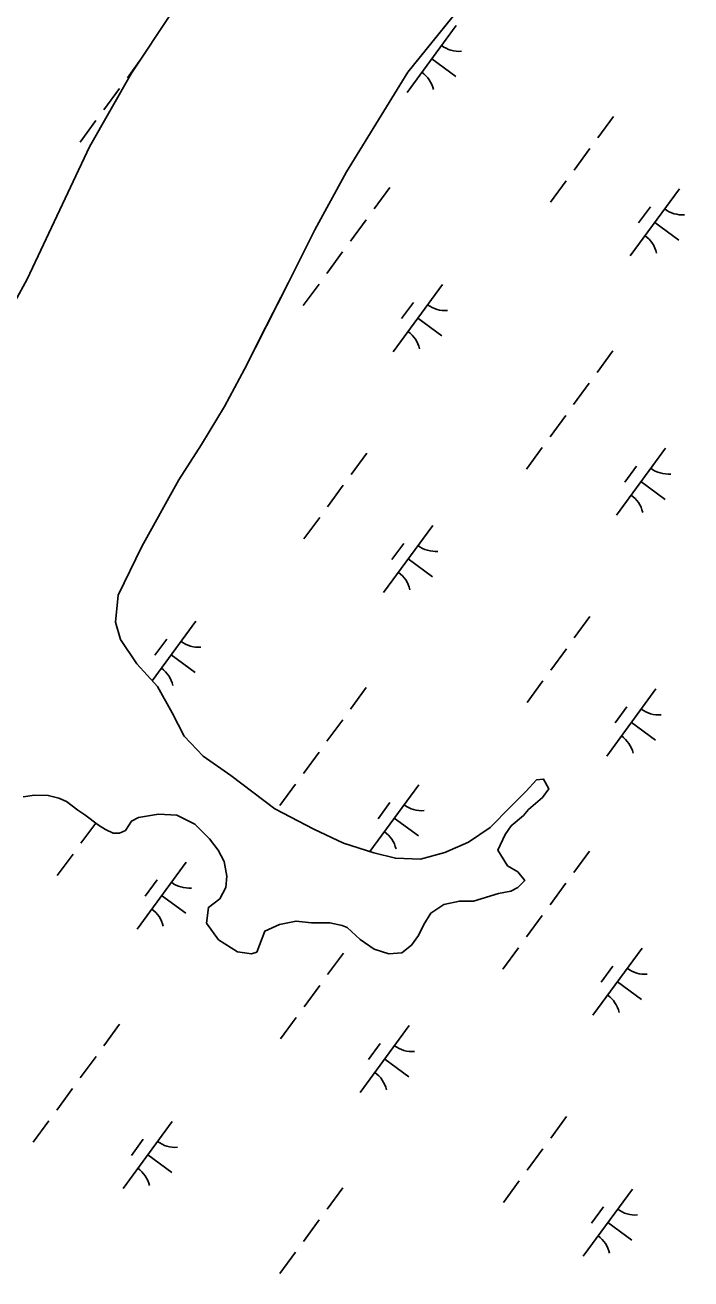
# Model space of a CAD drawing. Extents: x 3905714 to 3926767, y 183354 to 205755.
# Drawn here: x 3916177 to 3916577, y 195758 to 196512 of the extents above; entities that cross this region are included whole.
import ezdxf

# ---------------------------------------------------------------- set-up
doc = ezdxf.new("R2010")
doc.units = 0
doc.layers.add('V-TOPO-SHOR', color=7, linetype='Continuous')
doc.layers.add('V-WETL-SWMP', color=7, linetype='Continuous')

msp = doc.modelspace()

# ---------------------------------------------------------------- linework, layer by layer
at = {"layer": 'V-TOPO-SHOR'}
for points in [[(3915716.6, 195642.82), (3915879.34, 195871.17), (3916060.16, 196153.23), (3916131.91, 196275.56), (3916177.85, 196359.39), (3916215.4, 196439.09), (3916240.74, 196483.34), (3916264.98, 196519.76), (3916292.82, 196560.58), (3916320.13, 196605.04), (3916360.89, 196662.92), (3916396.66, 196703.05), (3916435.01, 196743.9), (3916487.59, 196802.62), (3916523.34, 196842.63), (3916549.61, 196869.12), (3916584.81, 196903.91)], [(3916448.41, 196535.4), (3916406.85, 196483.94), (3916369.93, 196424.08), (3916350.92, 196389.2), (3916335.06, 196357.43), (3916321.33, 196330.34), (3916308.64, 196305.35), (3916296.5, 196282.95), (3916282.78, 196260.05), (3916269.08, 196238.72), (3916246.9, 196198.63), (3916232.63, 196169.46), (3916230.97, 196153.27), (3916234.04, 196142.81), (3916243.88, 196128.13), (3916256.33, 196114.47), (3916265.12, 196098.75), (3916272.35, 196084.6), (3916283.77, 196072.52), (3916300.42, 196060.93), (3916326.94, 196040.93), (3916350.38, 196028.78), (3916368.09, 196020.32), (3916386.34, 196014.46), (3916399.38, 196011.25), (3916414.52, 196010.64), (3916429.17, 196014.73), (3916443.31, 196020.92), (3916456.42, 196029.72), (3916468.51, 196042.19), (3916477.97, 196051.54), (3916484.27, 196058.29), (3916488.46, 196058.79), (3916491.55, 196053.02), (3916487.87, 196047.82), (3916479.47, 196040.56), (3916476.31, 196036.92), (3916468.96, 196030.69), (3916465.28, 196025.49), (3916461.04, 196016.12), (3916466.73, 196006.68), (3916472.98, 196002.99), (3916477.13, 195997.74), (3916472.93, 195993.58), (3916468.73, 195991.52), (3916461.41, 195990), (3916446.24, 195985.38), (3916437.88, 195985.43), (3916428.47, 195983.4), (3916420.6, 195978.22), (3916416.38, 195971.46), (3916413.21, 195964.68), (3916409, 195958.96), (3916403.22, 195954.29), (3916395.38, 195953.82), (3916386.52, 195956.48), (3916378.2, 195962.28), (3916370.41, 195969.64), (3916367.28, 195970.7), (3916359.97, 195972.31), (3916349, 195972.37), (3916339.61, 195973.47), (3916329.67, 195971.44), (3916320.77, 195967.32), (3916315.99, 195954.8), (3916312.85, 195953.78), (3916304.5, 195954.87), (3916293.05, 195962.25), (3916285.8, 195972.22), (3916286.9, 195981.62), (3916293.72, 195986.8), (3916297.41, 195993.57), (3916297.98, 196000.36), (3916296.46, 196009.24), (3916292.85, 196016.06)], [(3916292.85, 196016.06), (3916287.66, 196022.88), (3916278.83, 196031.81), (3916267.9, 196037.1), (3916256.93, 196037.68), (3916244.9, 196035.66), (3916240.71, 196033.6), (3916237.02, 196027.87), (3916233.36, 196026.33), (3916229.7, 196026.35), (3916225.01, 196028.47), (3916220.85, 196031.1), (3916212.53, 196037.42), (3916208.37, 196040.05), (3916201.61, 196045.32), (3916196.92, 196047.44), (3916190.66, 196049.04), (3916182.3, 196049.09), (3916175.5, 196048.08)]]:
    msp.add_lwpolyline(points, dxfattribs=at)
at = {"layer": 'V-WETL-SWMP'}
for p, q in [((3916448.41, 196535.41), (3916406.85, 196483.94)), ((3916264.98, 196519.76), (3916240.73, 196483.34)), ((3916435.99, 196512.09), (3916406.44, 196471.75)), ((3916246.29, 196491.69), (3916238.18, 196480.61)), ((3916421.21, 196491.92), (3916435.73, 196481.28)), ((3916240.73, 196483.34), (3916215.4, 196439.09)), ((3916406.85, 196483.94), (3916369.93, 196424.08)), ((3916233.45, 196474.16), (3916223.99, 196461.25)), ((3916530.52, 196457.33), (3916521.07, 196444.43)), ((3916219.26, 196454.8), (3916209.81, 196441.89)), ((3916215.4, 196439.09), (3916177.85, 196359.39)), ((3916516.34, 196437.97), (3916506.88, 196425.07)), ((3916369.93, 196424.08), (3916350.92, 196389.2)), ((3916502.16, 196418.61), (3916492.7, 196405.71)), ((3916395.99, 196414.57), (3916386.54, 196401.67)), ((3916570.17, 196413.78), (3916540.62, 196373.45)), ((3916552.71, 196403.01), (3916545.62, 196393.33)), ((3916381.81, 196395.21), (3916372.35, 196382.31)), ((3916350.92, 196389.2), (3916335.06, 196357.43)), ((3916555.39, 196393.61), (3916569.91, 196382.98)), ((3916367.63, 196375.85), (3916358.17, 196362.95)), ((3916177.85, 196359.39), (3916131.91, 196275.56)), ((3916335.06, 196357.43), (3916308.64, 196305.35)), ((3916353.44, 196356.49), (3916343.99, 196343.59)), ((3916427.63, 196356.16), (3916398.08, 196315.83)), ((3916410.17, 196345.4), (3916403.08, 196335.72)), ((3916412.85, 196336), (3916427.37, 196325.36)), ((3916530.17, 196316.27), (3916520.72, 196303.36)), ((3916308.64, 196305.35), (3916296.5, 196282.95)), ((3916515.99, 196296.91), (3916506.53, 196284)), ((3916296.5, 196282.95), (3916282.78, 196260.05)), ((3916501.81, 196277.55), (3916492.35, 196264.64)), ((3916282.78, 196260.05), (3916269.08, 196238.72)), ((3916382.21, 196254.9), (3916372.75, 196241.99)), ((3916487.62, 196258.19), (3916478.17, 196245.28)), ((3916561.81, 196257.86), (3916532.26, 196217.53)), ((3916544.35, 196247.09), (3916537.26, 196237.41)), ((3916269.08, 196238.72), (3916246.9, 196198.62)), ((3916547.03, 196237.69), (3916561.55, 196227.05)), ((3916368.03, 196235.54), (3916358.57, 196222.63)), ((3916353.84, 196216.18), (3916344.39, 196203.27)), ((3916421.85, 196211.34), (3916392.3, 196171.01)), ((3916404.4, 196200.58), (3916397.31, 196190.9)), ((3916246.9, 196198.62), (3916232.63, 196169.46)), ((3916407.08, 196191.18), (3916421.6, 196180.54)), ((3916232.63, 196169.46), (3916230.97, 196153.27)), ((3916279.31, 196153.73), (3916253.13, 196117.99)), ((3916516.39, 196156.59), (3916506.93, 196143.68)), ((3916230.97, 196153.27), (3916234.04, 196142.81)), ((3916234.04, 196142.81), (3916243.88, 196128.12)), ((3916261.86, 196142.96), (3916254.77, 196133.28)), ((3916264.54, 196133.56), (3916279.06, 196122.92)), ((3916502.21, 196137.23), (3916492.75, 196124.32)), ((3916243.88, 196128.12), (3916256.33, 196114.47)), ((3916488.02, 196117.87), (3916478.57, 196104.96)), ((3916256.33, 196114.47), (3916265.12, 196098.75)), ((3916381.86, 196113.83), (3916372.4, 196100.92)), ((3916556.03, 196113.04), (3916526.48, 196072.7)), ((3916538.58, 196102.27), (3916531.49, 196092.59)), ((3916265.12, 196098.75), (3916272.35, 196084.6)), ((3916367.68, 196094.47), (3916358.22, 196081.56)), ((3916541.26, 196092.87), (3916555.78, 196082.23)), ((3916272.35, 196084.6), (3916283.77, 196072.52)), ((3916283.77, 196072.52), (3916300.42, 196060.93)), ((3916353.49, 196075.11), (3916344.04, 196062.2)), ((3916300.42, 196060.93), (3916326.94, 196040.93)), ((3916339.31, 196055.75), (3916329.85, 196042.84)), ((3916477.97, 196051.54), (3916484.27, 196058.29)), ((3916484.27, 196058.29), (3916488.46, 196058.79)), ((3916488.46, 196058.79), (3916491.56, 196053.02)), ((3916182.3, 196049.09), (3916175.5, 196048.08)), ((3916190.66, 196049.04), (3916182.3, 196049.09)), ((3916196.92, 196047.44), (3916190.66, 196049.04)), ((3916413.49, 196055.42), (3916384.03, 196015.21)), ((3916468.51, 196042.19), (3916477.97, 196051.54)), ((3916491.56, 196053.02), (3916487.87, 196047.82)), ((3916201.61, 196045.32), (3916196.92, 196047.44)), ((3916208.37, 196040.06), (3916201.61, 196045.32)), ((3916326.94, 196040.93), (3916350.38, 196028.78)), ((3916396.04, 196044.66), (3916388.95, 196034.98)), ((3916456.42, 196029.72), (3916468.51, 196042.19)), ((3916479.47, 196040.56), (3916476.31, 196036.92)), ((3916487.87, 196047.82), (3916479.47, 196040.56)), ((3916212.53, 196037.42), (3916208.37, 196040.06)), ((3916220.85, 196031.1), (3916212.53, 196037.42)), ((3916240.71, 196033.6), (3916237.02, 196027.87)), ((3916244.9, 196035.66), (3916240.71, 196033.6)), ((3916256.93, 196037.68), (3916244.9, 196035.66)), ((3916267.9, 196037.1), (3916256.93, 196037.68)), ((3916278.83, 196031.81), (3916267.9, 196037.1)), ((3916398.72, 196035.26), (3916413.24, 196024.62)), ((3916476.31, 196036.92), (3916468.96, 196030.7)), ((3916219.18, 196032.37), (3916210.26, 196020.19)), ((3916225.01, 196028.47), (3916220.85, 196031.1)), ((3916229.7, 196026.35), (3916225.01, 196028.47)), ((3916233.36, 196026.33), (3916229.7, 196026.35)), ((3916237.02, 196027.87), (3916233.36, 196026.33)), ((3916287.66, 196022.88), (3916278.83, 196031.81)), ((3916350.38, 196028.78), (3916368.09, 196020.32)), ((3916443.31, 196020.92), (3916456.42, 196029.72)), ((3916465.28, 196025.49), (3916461.04, 196016.12)), ((3916468.96, 196030.7), (3916465.28, 196025.49)), ((3916292.85, 196016.06), (3916287.66, 196022.88)), ((3916368.09, 196020.32), (3916386.34, 196014.46)), ((3916429.17, 196014.74), (3916443.31, 196020.92)), ((3916205.53, 196013.74), (3916196.07, 196000.83)), ((3916296.46, 196009.24), (3916292.85, 196016.06)), ((3916386.34, 196014.46), (3916399.38, 196011.25)), ((3916399.38, 196011.25), (3916414.52, 196010.64)), ((3916414.52, 196010.64), (3916429.17, 196014.74)), ((3916461.04, 196016.12), (3916466.73, 196006.68)), ((3916516.04, 196015.52), (3916506.58, 196002.62)), ((3916273.54, 196008.91), (3916243.99, 195968.57)), ((3916297.98, 196000.36), (3916296.46, 196009.24)), ((3916466.73, 196006.68), (3916472.98, 196002.99)), ((3916472.98, 196002.99), (3916477.13, 195997.74)), ((3916256.08, 195998.14), (3916248.99, 195988.46)), ((3916297.42, 195993.57), (3916297.98, 196000.36)), ((3916477.13, 195997.74), (3916472.93, 195993.58)), ((3916501.85, 195996.16), (3916492.4, 195983.26)), ((3916258.76, 195988.74), (3916273.28, 195978.1)), ((3916293.72, 195986.8), (3916297.42, 195993.57)), ((3916461.41, 195990), (3916446.24, 195985.38)), ((3916468.73, 195991.52), (3916461.41, 195990)), ((3916472.93, 195993.58), (3916468.73, 195991.52)), ((3916285.8, 195972.22), (3916286.9, 195981.61)), ((3916286.9, 195981.61), (3916293.72, 195986.8)), ((3916428.47, 195983.4), (3916420.6, 195978.22)), ((3916437.88, 195985.43), (3916428.47, 195983.4)), ((3916446.24, 195985.38), (3916437.88, 195985.43)), ((3916339.61, 195973.47), (3916329.67, 195971.44)), ((3916349, 195972.37), (3916339.61, 195973.47)), ((3916420.6, 195978.22), (3916416.38, 195971.45)), ((3916487.67, 195976.8), (3916478.21, 195963.9)), ((3916293.05, 195962.25), (3916285.8, 195972.22)), ((3916320.77, 195967.31), (3916315.99, 195954.8)), ((3916329.67, 195971.44), (3916320.77, 195967.31)), ((3916359.97, 195972.31), (3916349, 195972.37)), ((3916367.28, 195970.7), (3916359.97, 195972.31)), ((3916370.4, 195969.64), (3916367.28, 195970.7)), ((3916378.2, 195962.28), (3916370.4, 195969.64)), ((3916416.38, 195971.45), (3916413.21, 195964.68)), ((3916304.5, 195954.87), (3916293.05, 195962.25)), ((3916386.52, 195956.48), (3916378.2, 195962.28)), ((3916409, 195958.96), (3916403.22, 195954.29)), ((3916413.21, 195964.68), (3916409, 195958.96)), ((3916312.85, 195953.78), (3916304.5, 195954.87)), ((3916315.99, 195954.8), (3916312.85, 195953.78)), ((3916368.07, 195954.15), (3916358.62, 195941.25)), ((3916395.38, 195953.82), (3916386.52, 195956.48)), ((3916403.22, 195954.29), (3916395.38, 195953.82)), ((3916473.49, 195957.44), (3916464.03, 195944.54)), ((3916547.67, 195957.12), (3916518.12, 195916.78)), ((3916530.22, 195946.35), (3916523.13, 195936.67)), ((3916532.9, 195936.95), (3916547.42, 195926.31)), ((3916353.89, 195934.79), (3916344.43, 195921.89)), ((3916339.71, 195915.43), (3916330.25, 195902.53)), ((3916233.54, 195911.39), (3916224.09, 195898.49)), ((3916407.72, 195910.6), (3916378.17, 195870.27)), ((3916390.26, 195899.83), (3916383.17, 195890.15)), ((3916219.36, 195892.03), (3916209.9, 195879.13)), ((3916392.94, 195890.43), (3916407.46, 195879.8)), ((3916205.18, 195872.67), (3916195.72, 195859.77)), ((3916190.99, 195853.31), (3916181.54, 195840.41)), ((3916265.18, 195852.98), (3916235.63, 195812.65)), ((3916502.25, 195855.85), (3916492.8, 195842.94)), ((3916247.72, 195842.22), (3916240.63, 195832.54)), ((3916250.4, 195832.82), (3916264.92, 195822.18)), ((3916488.07, 195836.49), (3916478.61, 195823.58)), ((3916473.89, 195817.13), (3916464.43, 195804.22)), ((3916367.72, 195813.09), (3916358.27, 195800.18)), ((3916541.89, 195812.29), (3916512.34, 195771.96)), ((3916524.44, 195801.53), (3916517.35, 195791.85)), ((3916353.54, 195793.73), (3916344.08, 195780.82)), ((3916527.12, 195792.13), (3916541.64, 195781.49)), ((3916339.36, 195774.37), (3916329.9, 195761.46))]:
    msp.add_line(p, q, dxfattribs=at)
for centre, start, end in [((3916437.73, 196514.06), 232.99998, 274.54364), ((3916405.08, 196469.5), 12.99998, 54.54364), ((3916571.91, 196415.75), 232.99998, 274.54364), ((3916539.26, 196371.19), 12.99998, 54.54364), ((3916429.37, 196358.14), 232.99998, 274.54364), ((3916396.72, 196313.58), 12.99998, 54.54364), ((3916563.55, 196259.83), 232.99998, 274.54364), ((3916530.9, 196215.27), 12.99998, 54.54364), ((3916423.59, 196213.32), 232.99998, 274.54364), ((3916390.94, 196168.76), 12.99998, 54.54364), ((3916281.05, 196155.7), 232.99998, 274.54364), ((3916248.4, 196111.14), 12.99998, 54.54364), ((3916557.77, 196115.01), 232.99998, 274.54364), ((3916525.12, 196070.45), 12.99998, 54.54364), ((3916415.23, 196057.4), 232.99998, 274.54364), ((3916382.58, 196012.83), 12.99998, 54.54364), ((3916275.28, 196010.88), 232.99998, 274.54364), ((3916242.63, 195966.32), 12.99998, 54.54364), ((3916549.41, 195959.09), 232.99998, 274.54364), ((3916516.76, 195914.53), 12.99998, 54.54364), ((3916409.46, 195912.58), 232.99998, 274.54364), ((3916376.81, 195868.01), 12.99998, 54.54364), ((3916266.92, 195854.96), 232.99998, 274.54364), ((3916234.27, 195810.4), 12.99998, 54.54364), ((3916543.64, 195814.27), 232.99998, 274.54364), ((3916510.99, 195769.71), 12.99998, 54.54364)]:
    msp.add_arc(centre, 17.62, start, end, dxfattribs=at)

doc.saveas('drawing.dxf')
